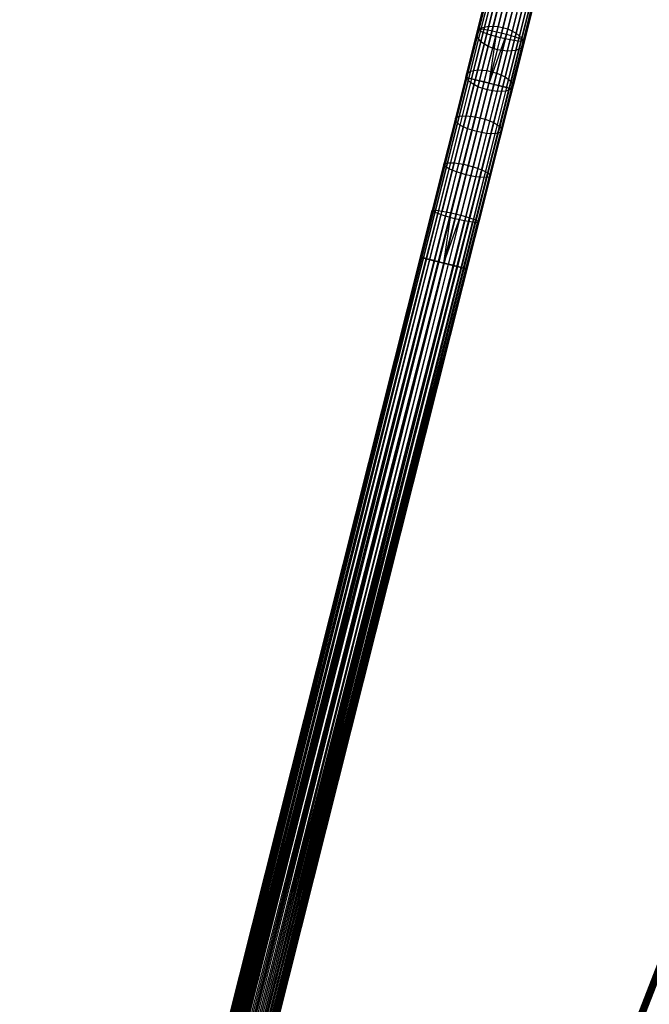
# Model space of a CAD drawing. Extents: x -189 to 189, y -189 to 189.
# Tile 568 of 591: x 22 to 48, y 125 to 166. Entities that reach past the tile are written whole.
import ezdxf

# ---------------------------------------------------------------- set-up
doc = ezdxf.new("R2010")
doc.units = 0
doc.header["$LTSCALE"] = 25.4
doc.layers.get('0').update_dxf_attribs({"linetype": 'CONTINUOUS'})

# ---------------------------------------------------------------- blocks, each defined once
blk = doc.blocks.new('CAMELEON-KENAI-C-12244_STL')
at = {"color": 0}
for p, q in [((40.633, 165.63, -9.501), (41.13, 167.604, -9.817)), ((40.633, 165.63, -9.501), (41.13, 167.604, -9.817)), ((40.665, 165.578, -9.912), (41.151, 167.512, -10.222)), ((40.665, 165.578, -9.912), (41.151, 167.512, -10.222)), ((40.768, 165.638, -9.108), (41.274, 167.651, -9.43)), ((40.768, 165.638, -9.108), (41.274, 167.651, -9.43)), ((41.205, 167.375, -156.415), (40.778, 165.68, -157.487)), ((41.205, 167.375, -156.415), (40.778, 165.68, -157.487)), ((40.858, 165.492, -10.271), (41.335, 167.39, -10.574)), ((40.858, 165.492, -10.271), (41.335, 167.39, -10.574)), ((41.045, 165.6, -8.8), (41.559, 167.644, -9.127)), ((41.045, 165.6, -8.8), (41.559, 167.644, -9.127)), ((41.517, 167.476, -156.67), (41.084, 165.756, -157.758)), ((41.517, 167.476, -156.67), (41.084, 165.756, -157.758)), ((41.418, 165.525, -8.632), (41.936, 167.585, -8.961)), ((41.418, 165.525, -8.632), (41.936, 167.585, -8.961)), ((41.909, 167.476, -156.809), (41.472, 165.742, -157.907)), ((41.909, 167.476, -156.809), (41.472, 165.742, -157.907)), ((41.821, 165.423, -8.632), (42.339, 167.484, -8.961)), ((41.821, 165.423, -8.632), (42.339, 167.484, -8.961)), ((42.312, 167.375, -156.809), (41.876, 165.641, -157.907)), ((42.312, 167.375, -156.809), (41.876, 165.641, -157.907)), ((41.025, 167.19, -156.089), (40.607, 165.527, -157.14)), ((41.025, 167.19, -156.089), (40.607, 165.527, -157.14)), ((41.178, 165.385, -10.514), (41.649, 167.26, -10.814)), ((41.178, 165.385, -10.514), (41.649, 167.26, -10.814)), ((42.039, 167.144, -10.898), (41.57, 165.277, -10.6)), ((42.039, 167.144, -10.898), (41.57, 165.277, -10.6)), ((41.967, 165.187, -10.514), (42.438, 167.062, -10.814)), ((41.967, 165.187, -10.514), (42.438, 167.062, -10.814)), ((42.185, 165.314, -8.8), (42.699, 167.358, -9.127)), ((42.185, 165.314, -8.8), (42.699, 167.358, -9.127)), ((42.657, 167.19, -156.67), (42.224, 165.469, -157.758)), ((42.657, 167.19, -156.67), (42.224, 165.469, -157.758)), ((42.299, 165.129, -10.271), (42.777, 167.028, -10.574)), ((42.299, 165.129, -10.271), (42.777, 167.028, -10.574)), ((42.447, 165.215, -9.108), (42.954, 167.229, -9.43)), ((42.447, 165.215, -9.108), (42.954, 167.229, -9.43)), ((42.51, 165.114, -9.912), (42.996, 167.048, -10.222)), ((42.51, 165.114, -9.912), (42.996, 167.048, -10.222)), ((42.562, 165.145, -9.501), (43.059, 167.119, -9.817)), ((42.562, 165.145, -9.501), (43.059, 167.119, -9.817)), ((41.011, 166.952, -155.747), (40.601, 165.324, -156.777)), ((41.011, 166.952, -155.747), (40.601, 165.324, -156.777)), ((41.163, 166.704, -155.45), (40.761, 165.106, -156.461)), ((41.163, 166.704, -155.45), (40.761, 165.106, -156.461)), ((42.884, 166.953, -156.415), (42.458, 165.258, -157.487)), ((42.884, 166.953, -156.415), (42.458, 165.258, -157.487)), ((42.954, 166.705, -156.089), (42.536, 165.042, -157.14)), ((42.954, 166.705, -156.089), (42.536, 165.042, -157.14)), ((41.455, 166.489, -155.248), (41.058, 164.91, -156.247)), ((41.455, 166.489, -155.248), (41.058, 164.91, -156.247)), ((41.443, 164.771, -156.171), (41.838, 166.342, -155.177)), ((41.443, 164.771, -156.171), (41.838, 166.342, -155.177)), ((42.244, 166.29, -155.248), (41.847, 164.712, -156.247)), ((42.244, 166.29, -155.248), (41.847, 164.712, -156.247)), ((42.604, 166.342, -155.45), (42.202, 164.744, -156.461)), ((42.604, 166.342, -155.45), (42.202, 164.744, -156.461)), ((42.855, 166.489, -155.747), (42.446, 164.861, -156.777)), ((42.855, 166.489, -155.747), (42.446, 164.861, -156.777)), ((41.084, 165.756, -157.758), (40.627, 163.939, -158.664)), ((41.084, 165.756, -157.758), (40.627, 163.939, -158.664)), ((40.778, 165.68, -157.487), (41.084, 165.756, -157.758)), ((40.778, 165.68, -157.487), (41.084, 165.756, -157.758)), ((41.472, 165.742, -157.907), (41.012, 163.91, -158.82)), ((41.472, 165.742, -157.907), (41.012, 163.91, -158.82)), ((41.084, 165.756, -157.758), (41.472, 165.742, -157.907)), ((41.084, 165.756, -157.758), (41.472, 165.742, -157.907)), ((41.472, 165.742, -157.907), (41.876, 165.641, -157.907)), ((41.472, 165.742, -157.907), (41.876, 165.641, -157.907)), ((40.131, 163.634, -9.395), (40.633, 165.63, -9.501)), ((40.131, 163.634, -9.395), (40.633, 165.63, -9.501)), ((40.607, 165.527, -157.14), (40.166, 163.772, -158.015)), ((40.607, 165.527, -157.14), (40.166, 163.772, -158.015)), ((40.173, 163.623, -9.809), (40.665, 165.578, -9.912)), ((40.173, 163.623, -9.809), (40.665, 165.578, -9.912)), ((40.256, 163.603, -9), (40.768, 165.638, -9.108)), ((40.256, 163.603, -9), (40.768, 165.638, -9.108)), ((40.778, 165.68, -157.487), (40.328, 163.89, -158.38)), ((40.778, 165.68, -157.487), (40.328, 163.89, -158.38)), ((40.375, 163.573, -10.169), (40.858, 165.492, -10.271)), ((40.375, 163.573, -10.169), (40.858, 165.492, -10.271)), ((40.526, 163.535, -8.691), (41.045, 165.6, -8.8)), ((40.526, 163.535, -8.691), (41.045, 165.6, -8.8)), ((40.601, 165.324, -156.777), (40.607, 165.527, -157.14)), ((40.601, 165.324, -156.777), (40.607, 165.527, -157.14)), ((40.607, 165.527, -157.14), (40.778, 165.68, -157.487)), ((40.607, 165.527, -157.14), (40.778, 165.68, -157.487)), ((40.633, 165.63, -9.501), (40.768, 165.638, -9.108)), ((40.633, 165.63, -9.501), (40.768, 165.638, -9.108)), ((40.665, 165.578, -9.912), (40.633, 165.63, -9.501)), ((40.665, 165.578, -9.912), (40.633, 165.63, -9.501)), ((40.858, 165.492, -10.271), (40.665, 165.578, -9.912)), ((40.858, 165.492, -10.271), (40.665, 165.578, -9.912)), ((40.701, 163.491, -10.414), (41.178, 165.385, -10.514)), ((40.701, 163.491, -10.414), (41.178, 165.385, -10.514)), ((40.768, 165.638, -9.108), (41.045, 165.6, -8.8)), ((40.768, 165.638, -9.108), (41.045, 165.6, -8.8)), ((41.178, 165.385, -10.514), (40.858, 165.492, -10.271)), ((41.178, 165.385, -10.514), (40.858, 165.492, -10.271)), ((40.894, 163.442, -8.522), (41.418, 165.525, -8.632)), ((40.894, 163.442, -8.522), (41.418, 165.525, -8.632)), ((41.045, 165.6, -8.8), (41.418, 165.525, -8.632)), ((41.045, 165.6, -8.8), (41.418, 165.525, -8.632)), ((41.096, 163.391, -8.5), (41.418, 165.525, -8.632)), ((41.096, 163.391, -8.5), (41.418, 165.525, -8.632)), ((41.096, 163.391, -8.5), (41.821, 165.423, -8.632)), ((41.096, 163.391, -8.5), (41.821, 165.423, -8.632)), ((41.57, 165.277, -10.6), (41.178, 165.385, -10.514)), ((41.57, 165.277, -10.6), (41.178, 165.385, -10.514)), ((41.297, 163.341, -8.522), (41.821, 165.423, -8.632)), ((41.297, 163.341, -8.522), (41.821, 165.423, -8.632)), ((41.876, 165.641, -157.907), (41.415, 163.809, -158.82)), ((41.876, 165.641, -157.907), (41.415, 163.809, -158.82)), ((41.418, 165.525, -8.632), (41.821, 165.423, -8.632)), ((41.418, 165.525, -8.632), (41.821, 165.423, -8.632)), ((42.224, 165.469, -157.758), (41.767, 163.652, -158.664)), ((42.224, 165.469, -157.758), (41.767, 163.652, -158.664)), ((41.821, 165.423, -8.632), (42.185, 165.314, -8.8)), ((41.821, 165.423, -8.632), (42.185, 165.314, -8.8)), ((41.876, 165.641, -157.907), (42.224, 165.469, -157.758)), ((41.876, 165.641, -157.907), (42.224, 165.469, -157.758)), ((42.224, 165.469, -157.758), (42.458, 165.258, -157.487)), ((42.224, 165.469, -157.758), (42.458, 165.258, -157.487)), ((40.601, 165.324, -156.777), (40.169, 163.605, -157.635)), ((40.601, 165.324, -156.777), (40.169, 163.605, -157.635)), ((40.761, 165.106, -156.461), (40.336, 163.418, -157.303)), ((40.761, 165.106, -156.461), (40.336, 163.418, -157.303)), ((40.761, 165.106, -156.461), (40.601, 165.324, -156.777)), ((40.761, 165.106, -156.461), (40.601, 165.324, -156.777)), ((41.058, 164.91, -156.247), (40.761, 165.106, -156.461)), ((41.058, 164.91, -156.247), (40.761, 165.106, -156.461)), ((41.096, 163.391, -10.5), (41.57, 165.277, -10.6)), ((41.096, 163.391, -10.5), (41.57, 165.277, -10.6)), ((41.49, 163.292, -10.414), (41.967, 165.187, -10.514)), ((41.49, 163.292, -10.414), (41.967, 165.187, -10.514)), ((41.967, 165.187, -10.514), (41.57, 165.277, -10.6)), ((41.967, 165.187, -10.514), (41.57, 165.277, -10.6)), ((41.666, 163.248, -8.691), (42.185, 165.314, -8.8)), ((41.666, 163.248, -8.691), (42.185, 165.314, -8.8)), ((41.816, 163.21, -10.169), (42.299, 165.129, -10.271)), ((41.816, 163.21, -10.169), (42.299, 165.129, -10.271)), ((41.936, 163.18, -9), (42.447, 165.215, -9.108)), ((41.936, 163.18, -9), (42.447, 165.215, -9.108)), ((42.299, 165.129, -10.271), (41.967, 165.187, -10.514)), ((42.299, 165.129, -10.271), (41.967, 165.187, -10.514)), ((42.458, 165.258, -157.487), (42.008, 163.467, -158.38)), ((42.458, 165.258, -157.487), (42.008, 163.467, -158.38)), ((42.018, 163.159, -9.809), (42.51, 165.114, -9.912)), ((42.018, 163.159, -9.809), (42.51, 165.114, -9.912)), ((42.06, 163.149, -9.395), (42.562, 165.145, -9.501)), ((42.06, 163.149, -9.395), (42.562, 165.145, -9.501)), ((42.536, 165.042, -157.14), (42.095, 163.287, -158.015)), ((42.536, 165.042, -157.14), (42.095, 163.287, -158.015)), ((42.185, 165.314, -8.8), (42.447, 165.215, -9.108)), ((42.185, 165.314, -8.8), (42.447, 165.215, -9.108)), ((42.51, 165.114, -9.912), (42.299, 165.129, -10.271)), ((42.51, 165.114, -9.912), (42.299, 165.129, -10.271)), ((42.536, 165.042, -157.14), (42.446, 164.861, -156.777)), ((42.536, 165.042, -157.14), (42.446, 164.861, -156.777)), ((42.447, 165.215, -9.108), (42.562, 165.145, -9.501)), ((42.447, 165.215, -9.108), (42.562, 165.145, -9.501)), ((42.458, 165.258, -157.487), (42.536, 165.042, -157.14)), ((42.458, 165.258, -157.487), (42.536, 165.042, -157.14)), ((42.562, 165.145, -9.501), (42.51, 165.114, -9.912)), ((42.562, 165.145, -9.501), (42.51, 165.114, -9.912)), ((41.058, 164.91, -156.247), (40.639, 163.244, -157.078)), ((41.058, 164.91, -156.247), (40.639, 163.244, -157.078)), ((41.025, 163.112, -156.998), (41.443, 164.771, -156.171)), ((41.025, 163.112, -156.998), (41.443, 164.771, -156.171)), ((41.443, 164.771, -156.171), (41.058, 164.91, -156.247)), ((41.443, 164.771, -156.171), (41.058, 164.91, -156.247)), ((41.847, 164.712, -156.247), (41.428, 163.045, -157.078)), ((41.847, 164.712, -156.247), (41.428, 163.045, -157.078)), ((41.847, 164.712, -156.247), (41.443, 164.771, -156.171)), ((41.847, 164.712, -156.247), (41.443, 164.771, -156.171)), ((42.202, 164.744, -156.461), (41.777, 163.055, -157.303)), ((42.202, 164.744, -156.461), (41.777, 163.055, -157.303)), ((42.202, 164.744, -156.461), (41.847, 164.712, -156.247)), ((42.202, 164.744, -156.461), (41.847, 164.712, -156.247)), ((42.446, 164.861, -156.777), (42.013, 163.141, -157.635)), ((42.446, 164.861, -156.777), (42.013, 163.141, -157.635)), ((42.446, 164.861, -156.777), (42.202, 164.744, -156.461)), ((42.446, 164.861, -156.777), (42.202, 164.744, -156.461)), ((40.166, 163.772, -158.015), (39.705, 161.94, -158.705)), ((40.166, 163.772, -158.015), (39.705, 161.94, -158.705)), ((40.328, 163.89, -158.38), (39.858, 162.022, -159.083)), ((40.328, 163.89, -158.38), (39.858, 162.022, -159.083)), ((40.627, 163.939, -158.664), (40.15, 162.043, -159.378)), ((40.627, 163.939, -158.664), (40.15, 162.043, -159.378)), ((40.166, 163.772, -158.015), (40.328, 163.89, -158.38)), ((40.166, 163.772, -158.015), (40.328, 163.89, -158.38)), ((40.169, 163.605, -157.635), (40.166, 163.772, -158.015)), ((40.169, 163.605, -157.635), (40.166, 163.772, -158.015)), ((40.328, 163.89, -158.38), (40.627, 163.939, -158.664)), ((40.328, 163.89, -158.38), (40.627, 163.939, -158.664)), ((41.012, 163.91, -158.82), (40.531, 161.999, -159.54)), ((41.012, 163.91, -158.82), (40.531, 161.999, -159.54)), ((40.627, 163.939, -158.664), (41.012, 163.91, -158.82)), ((40.627, 163.939, -158.664), (41.012, 163.91, -158.82)), ((41.415, 163.809, -158.82), (40.934, 161.897, -159.54)), ((41.415, 163.809, -158.82), (40.934, 161.897, -159.54)), ((41.012, 163.91, -158.82), (41.415, 163.809, -158.82)), ((41.012, 163.91, -158.82), (41.415, 163.809, -158.82)), ((41.415, 163.809, -158.82), (41.767, 163.652, -158.664)), ((41.415, 163.809, -158.82), (41.767, 163.652, -158.664)), ((40.131, 163.634, -9.395), (9.583, 42.175, -9.395)), ((40.131, 163.634, -9.395), (9.583, 42.175, -9.605)), ((40.131, 163.634, -9.395), (9.583, 42.175, -9.395)), ((40.131, 163.634, -9.395), (9.583, 42.175, -9.605)), ((40.256, 163.603, -9), (9.583, 42.175, -9.395)), ((40.256, 163.603, -9), (9.583, 42.175, -9.395)), ((40.131, 163.634, -9.395), (9.625, 42.164, -9.809)), ((40.131, 163.634, -9.395), (9.625, 42.164, -9.809)), ((40.173, 163.623, -9.809), (9.625, 42.164, -9.809)), ((40.173, 163.623, -9.809), (9.625, 42.164, -9.809)), ((40.256, 163.603, -9), (9.625, 42.164, -9.191)), ((40.256, 163.603, -9), (9.625, 42.164, -9.191)), ((40.173, 163.623, -9.809), (9.708, 42.144, -10)), ((40.173, 163.623, -9.809), (9.708, 42.144, -10)), ((9.708, 42.144, -9), (40.256, 163.603, -9)), ((9.708, 42.144, -9), (40.256, 163.603, -9)), ((40.173, 163.623, -9.809), (9.827, 42.114, -10.169)), ((40.173, 163.623, -9.809), (9.827, 42.114, -10.169)), ((9.827, 42.114, -8.831), (40.256, 163.603, -9)), ((9.827, 42.114, -8.831), (40.256, 163.603, -9)), ((40.375, 163.573, -10.169), (9.827, 42.114, -10.169)), ((40.375, 163.573, -10.169), (9.827, 42.114, -10.169)), ((9.827, 42.114, -8.831), (40.526, 163.535, -8.691)), ((9.827, 42.114, -8.831), (40.526, 163.535, -8.691)), ((40.375, 163.573, -10.169), (9.977, 42.076, -10.309)), ((40.375, 163.573, -10.169), (9.977, 42.076, -10.309)), ((9.977, 42.076, -8.691), (40.526, 163.535, -8.691)), ((9.977, 42.076, -8.691), (40.526, 163.535, -8.691)), ((40.701, 163.491, -10.414), (9.977, 42.076, -10.309)), ((40.701, 163.491, -10.414), (9.977, 42.076, -10.309)), ((9.977, 42.076, -8.691), (40.894, 163.442, -8.522)), ((9.977, 42.076, -8.691), (40.894, 163.442, -8.522)), ((40.701, 163.491, -10.414), (10.153, 42.032, -10.414)), ((40.701, 163.491, -10.414), (10.153, 42.032, -10.414)), ((10.153, 42.032, -8.586), (40.894, 163.442, -8.522)), ((10.153, 42.032, -8.586), (40.894, 163.442, -8.522)), ((10.346, 41.983, -10.478), (40.701, 163.491, -10.414)), ((10.346, 41.983, -10.478), (40.701, 163.491, -10.414)), ((40.894, 163.442, -8.522), (10.346, 41.983, -8.522)), ((40.894, 163.442, -8.522), (10.346, 41.983, -8.522)), ((10.547, 41.932, -10.5), (40.701, 163.491, -10.414)), ((10.547, 41.932, -10.5), (40.701, 163.491, -10.414)), ((10.547, 41.932, -8.5), (41.096, 163.391, -8.5)), ((10.547, 41.932, -8.5), (41.096, 163.391, -8.5)), ((10.547, 41.932, -10.5), (41.096, 163.391, -10.5)), ((10.547, 41.932, -10.5), (41.096, 163.391, -10.5)), ((10.749, 41.882, -10.478), (41.096, 163.391, -10.5)), ((10.749, 41.882, -10.478), (41.096, 163.391, -10.5)), ((10.749, 41.882, -8.522), (41.297, 163.341, -8.522)), ((10.749, 41.882, -8.522), (41.297, 163.341, -8.522)), ((10.942, 41.833, -10.414), (41.096, 163.391, -10.5)), ((10.942, 41.833, -10.414), (41.096, 163.391, -10.5)), ((41.49, 163.292, -10.414), (10.942, 41.833, -10.414)), ((41.49, 163.292, -10.414), (10.942, 41.833, -10.414)), ((41.49, 163.292, -10.414), (11.118, 41.789, -10.309)), ((41.49, 163.292, -10.414), (11.118, 41.789, -10.309)), ((41.49, 163.292, -10.414), (11.268, 41.751, -10.169)), ((41.49, 163.292, -10.414), (11.268, 41.751, -10.169)), ((40.169, 163.605, -157.635), (39.717, 161.811, -158.31)), ((40.169, 163.605, -157.635), (39.717, 161.811, -158.31)), ((40.336, 163.418, -157.303), (39.893, 161.657, -157.966)), ((40.336, 163.418, -157.303), (39.893, 161.657, -157.966)), ((40.256, 163.603, -9), (40.131, 163.634, -9.395)), ((40.131, 163.634, -9.395), (40.173, 163.623, -9.809)), ((40.131, 163.634, -9.395), (40.173, 163.623, -9.809)), ((40.256, 163.603, -9), (40.131, 163.634, -9.395)), ((40.336, 163.418, -157.303), (40.169, 163.605, -157.635)), ((40.336, 163.418, -157.303), (40.169, 163.605, -157.635)), ((40.173, 163.623, -9.809), (40.375, 163.573, -10.169)), ((40.173, 163.623, -9.809), (40.375, 163.573, -10.169)), ((40.526, 163.535, -8.691), (40.256, 163.603, -9)), ((40.526, 163.535, -8.691), (40.256, 163.603, -9)), ((40.639, 163.244, -157.078), (40.336, 163.418, -157.303)), ((40.639, 163.244, -157.078), (40.336, 163.418, -157.303)), ((40.375, 163.573, -10.169), (40.701, 163.491, -10.414)), ((40.375, 163.573, -10.169), (40.701, 163.491, -10.414)), ((40.894, 163.442, -8.522), (40.526, 163.535, -8.691)), ((40.894, 163.442, -8.522), (40.526, 163.535, -8.691)), ((40.701, 163.491, -10.414), (41.096, 163.391, -10.5)), ((40.701, 163.491, -10.414), (41.096, 163.391, -10.5)), ((41.096, 163.391, -8.5), (40.894, 163.442, -8.522)), ((41.096, 163.391, -8.5), (40.894, 163.442, -8.522)), ((41.096, 163.391, -10.5), (41.49, 163.292, -10.414)), ((41.297, 163.341, -8.522), (41.096, 163.391, -8.5)), ((41.297, 163.341, -8.522), (41.096, 163.391, -8.5)), ((41.096, 163.391, -10.5), (41.49, 163.292, -10.414)), ((41.767, 163.652, -158.664), (41.29, 161.756, -159.378)), ((41.767, 163.652, -158.664), (41.29, 161.756, -159.378)), ((41.666, 163.248, -8.691), (41.297, 163.341, -8.522)), ((41.666, 163.248, -8.691), (41.297, 163.341, -8.522)), ((41.49, 163.292, -10.414), (41.816, 163.21, -10.169)), ((41.49, 163.292, -10.414), (41.816, 163.21, -10.169)), ((42.008, 163.467, -158.38), (41.538, 161.599, -159.083)), ((42.008, 163.467, -158.38), (41.538, 161.599, -159.083)), ((41.767, 163.652, -158.664), (42.008, 163.467, -158.38)), ((41.767, 163.652, -158.664), (42.008, 163.467, -158.38)), ((42.008, 163.467, -158.38), (42.095, 163.287, -158.015)), ((42.008, 163.467, -158.38), (42.095, 163.287, -158.015)), ((10.749, 41.882, -8.522), (41.666, 163.248, -8.691)), ((10.749, 41.882, -8.522), (41.666, 163.248, -8.691)), ((10.942, 41.833, -8.586), (41.666, 163.248, -8.691)), ((10.942, 41.833, -8.586), (41.666, 163.248, -8.691)), ((41.666, 163.248, -8.691), (11.118, 41.789, -8.691)), ((41.666, 163.248, -8.691), (11.118, 41.789, -8.691)), ((11.118, 41.789, -8.691), (41.936, 163.18, -9)), ((11.118, 41.789, -8.691), (41.936, 163.18, -9)), ((41.816, 163.21, -10.169), (11.268, 41.751, -10.169)), ((41.816, 163.21, -10.169), (11.268, 41.751, -10.169)), ((11.268, 41.751, -8.831), (41.936, 163.18, -9)), ((11.268, 41.751, -8.831), (41.936, 163.18, -9)), ((41.816, 163.21, -10.169), (11.387, 41.721, -10)), ((41.816, 163.21, -10.169), (11.387, 41.721, -10)), ((41.936, 163.18, -9), (11.387, 41.721, -9)), ((41.936, 163.18, -9), (11.387, 41.721, -9)), ((41.816, 163.21, -10.169), (11.47, 41.7, -9.809)), ((41.816, 163.21, -10.169), (11.47, 41.7, -9.809)), ((41.936, 163.18, -9), (11.47, 41.7, -9.191)), ((41.936, 163.18, -9), (11.47, 41.7, -9.191)), ((42.018, 163.159, -9.809), (11.47, 41.7, -9.809)), ((42.018, 163.159, -9.809), (11.47, 41.7, -9.809)), ((42.06, 163.149, -9.395), (11.47, 41.7, -9.191)), ((42.06, 163.149, -9.395), (11.47, 41.7, -9.191)), ((42.018, 163.159, -9.809), (11.512, 41.69, -9.605)), ((42.018, 163.159, -9.809), (11.512, 41.69, -9.395)), ((42.018, 163.159, -9.809), (11.512, 41.69, -9.605)), ((42.018, 163.159, -9.809), (11.512, 41.69, -9.395)), ((42.06, 163.149, -9.395), (11.512, 41.69, -9.395)), ((42.06, 163.149, -9.395), (11.512, 41.69, -9.395)), ((40.639, 163.244, -157.078), (40.202, 161.505, -157.733)), ((40.639, 163.244, -157.078), (40.202, 161.505, -157.733)), ((40.59, 161.381, -157.65), (41.025, 163.112, -156.998)), ((40.59, 161.381, -157.65), (41.025, 163.112, -156.998)), ((41.025, 163.112, -156.998), (40.639, 163.244, -157.078)), ((41.025, 163.112, -156.998), (40.639, 163.244, -157.078)), ((41.428, 163.045, -157.078), (40.991, 161.306, -157.733)), ((41.428, 163.045, -157.078), (40.991, 161.306, -157.733)), ((41.428, 163.045, -157.078), (41.025, 163.112, -156.998)), ((41.428, 163.045, -157.078), (41.025, 163.112, -156.998)), ((41.777, 163.055, -157.303), (41.334, 161.294, -157.966)), ((41.777, 163.055, -157.303), (41.334, 161.294, -157.966)), ((41.777, 163.055, -157.303), (41.428, 163.045, -157.078)), ((41.777, 163.055, -157.303), (41.428, 163.045, -157.078)), ((42.013, 163.141, -157.635), (41.562, 161.347, -158.31)), ((42.013, 163.141, -157.635), (41.562, 161.347, -158.31)), ((42.095, 163.287, -158.015), (41.634, 161.455, -158.705)), ((42.095, 163.287, -158.015), (41.634, 161.455, -158.705)), ((41.936, 163.18, -9), (41.666, 163.248, -8.691)), ((41.936, 163.18, -9), (41.666, 163.248, -8.691)), ((42.013, 163.141, -157.635), (41.777, 163.055, -157.303)), ((42.013, 163.141, -157.635), (41.777, 163.055, -157.303)), ((41.816, 163.21, -10.169), (42.018, 163.159, -9.809)), ((41.816, 163.21, -10.169), (42.018, 163.159, -9.809)), ((42.06, 163.149, -9.395), (41.936, 163.18, -9)), ((42.06, 163.149, -9.395), (41.936, 163.18, -9)), ((42.095, 163.287, -158.015), (42.013, 163.141, -157.635)), ((42.095, 163.287, -158.015), (42.013, 163.141, -157.635)), ((42.018, 163.159, -9.809), (42.06, 163.149, -9.395)), ((42.018, 163.159, -9.809), (42.06, 163.149, -9.395)), ((39.705, 161.94, -158.705), (39.23, 160.05, -159.203)), ((39.705, 161.94, -158.705), (39.23, 160.05, -159.203)), ((39.717, 161.811, -158.31), (39.252, 159.96, -158.798)), ((39.717, 161.811, -158.31), (39.252, 159.96, -158.798)), ((39.858, 162.022, -159.083), (39.374, 160.095, -159.591)), ((39.858, 162.022, -159.083), (39.374, 160.095, -159.591)), ((39.893, 161.657, -157.966), (39.436, 159.84, -158.445)), ((39.893, 161.657, -157.966), (39.436, 159.84, -158.445)), ((40.15, 162.043, -159.378), (39.658, 160.087, -159.894)), ((40.15, 162.043, -159.378), (39.658, 160.087, -159.894)), ((39.705, 161.94, -158.705), (39.858, 162.022, -159.083)), ((39.705, 161.94, -158.705), (39.858, 162.022, -159.083)), ((39.717, 161.811, -158.31), (39.705, 161.94, -158.705)), ((39.717, 161.811, -158.31), (39.705, 161.94, -158.705)), ((39.893, 161.657, -157.966), (39.717, 161.811, -158.31)), ((39.893, 161.657, -157.966), (39.717, 161.811, -158.31)), ((39.858, 162.022, -159.083), (40.15, 162.043, -159.378)), ((39.858, 162.022, -159.083), (40.15, 162.043, -159.378)), ((40.202, 161.505, -157.733), (39.893, 161.657, -157.966)), ((40.202, 161.505, -157.733), (39.893, 161.657, -157.966)), ((40.531, 161.999, -159.54), (40.035, 160.027, -160.059)), ((40.531, 161.999, -159.54), (40.035, 160.027, -160.059)), ((40.15, 162.043, -159.378), (40.531, 161.999, -159.54)), ((40.15, 162.043, -159.378), (40.531, 161.999, -159.54)), ((40.934, 161.897, -159.54), (40.438, 159.926, -160.059)), ((40.934, 161.897, -159.54), (40.438, 159.926, -160.059)), ((40.531, 161.999, -159.54), (40.934, 161.897, -159.54)), ((40.531, 161.999, -159.54), (40.934, 161.897, -159.54)), ((41.29, 161.756, -159.378), (40.799, 159.8, -159.894)), ((41.29, 161.756, -159.378), (40.799, 159.8, -159.894)), ((40.934, 161.897, -159.54), (41.29, 161.756, -159.378)), ((40.934, 161.897, -159.54), (41.29, 161.756, -159.378)), ((41.29, 161.756, -159.378), (41.538, 161.599, -159.083)), ((41.29, 161.756, -159.378), (41.538, 161.599, -159.083)), ((40.202, 161.505, -157.733), (39.751, 159.711, -158.206)), ((40.202, 161.505, -157.733), (39.751, 159.711, -158.206)), ((40.141, 159.595, -158.121), (40.59, 161.381, -157.65)), ((40.141, 159.595, -158.121), (40.59, 161.381, -157.65)), ((40.59, 161.381, -157.65), (40.202, 161.505, -157.733)), ((40.59, 161.381, -157.65), (40.202, 161.505, -157.733)), ((40.991, 161.306, -157.733), (40.539, 159.512, -158.206)), ((40.991, 161.306, -157.733), (40.539, 159.512, -158.206)), ((40.991, 161.306, -157.733), (40.59, 161.381, -157.65)), ((40.991, 161.306, -157.733), (40.59, 161.381, -157.65)), ((41.334, 161.294, -157.966), (40.878, 159.477, -158.445)), ((41.334, 161.294, -157.966), (40.878, 159.477, -158.445)), ((41.334, 161.294, -157.966), (40.991, 161.306, -157.733)), ((41.334, 161.294, -157.966), (40.991, 161.306, -157.733)), ((41.538, 161.599, -159.083), (41.053, 159.673, -159.591)), ((41.538, 161.599, -159.083), (41.053, 159.673, -159.591)), ((41.562, 161.347, -158.31), (41.097, 159.496, -158.798)), ((41.562, 161.347, -158.31), (41.097, 159.496, -158.798)), ((41.634, 161.455, -158.705), (41.159, 159.565, -159.203)), ((41.634, 161.455, -158.705), (41.159, 159.565, -159.203)), ((41.562, 161.347, -158.31), (41.334, 161.294, -157.966)), ((41.562, 161.347, -158.31), (41.334, 161.294, -157.966)), ((41.538, 161.599, -159.083), (41.634, 161.455, -158.705)), ((41.538, 161.599, -159.083), (41.634, 161.455, -158.705)), ((41.634, 161.455, -158.705), (41.562, 161.347, -158.31)), ((41.634, 161.455, -158.705), (41.562, 161.347, -158.31)), ((39.23, 160.05, -159.203), (38.745, 158.122, -159.504)), ((39.23, 160.05, -159.203), (38.745, 158.122, -159.504)), ((39.374, 160.095, -159.591), (38.879, 158.129, -159.897)), ((39.374, 160.095, -159.591), (38.879, 158.129, -159.897)), ((39.658, 160.087, -159.894), (39.156, 158.091, -160.205)), ((39.658, 160.087, -159.894), (39.156, 158.091, -160.205)), ((39.23, 160.05, -159.203), (39.374, 160.095, -159.591)), ((39.23, 160.05, -159.203), (39.374, 160.095, -159.591)), ((39.252, 159.96, -158.798), (39.23, 160.05, -159.203)), ((39.252, 159.96, -158.798), (39.23, 160.05, -159.203)), ((39.374, 160.095, -159.591), (39.658, 160.087, -159.894)), ((39.374, 160.095, -159.591), (39.658, 160.087, -159.894)), ((40.035, 160.027, -160.059), (39.529, 158.015, -160.373)), ((40.035, 160.027, -160.059), (39.529, 158.015, -160.373)), ((39.658, 160.087, -159.894), (40.035, 160.027, -160.059)), ((39.658, 160.087, -159.894), (40.035, 160.027, -160.059)), ((40.035, 160.027, -160.059), (40.438, 159.926, -160.059)), ((40.035, 160.027, -160.059), (40.438, 159.926, -160.059)), ((39.252, 159.96, -158.798), (38.777, 158.071, -159.092)), ((39.252, 159.96, -158.798), (38.777, 158.071, -159.092)), ((39.436, 159.84, -158.445), (38.97, 157.986, -158.734)), ((39.436, 159.84, -158.445), (38.97, 157.986, -158.734)), ((39.436, 159.84, -158.445), (39.252, 159.96, -158.798)), ((39.436, 159.84, -158.445), (39.252, 159.96, -158.798)), ((39.751, 159.711, -158.206), (39.29, 157.88, -158.491)), ((39.751, 159.711, -158.206), (39.29, 157.88, -158.491)), ((39.751, 159.711, -158.206), (39.436, 159.84, -158.445)), ((39.751, 159.711, -158.206), (39.436, 159.84, -158.445)), ((40.141, 159.595, -158.121), (39.751, 159.711, -158.206)), ((40.141, 159.595, -158.121), (39.751, 159.711, -158.206)), ((40.438, 159.926, -160.059), (39.932, 157.913, -160.373)), ((40.438, 159.926, -160.059), (39.932, 157.913, -160.373)), ((40.799, 159.8, -159.894), (40.297, 157.804, -160.205)), ((40.799, 159.8, -159.894), (40.297, 157.804, -160.205)), ((40.438, 159.926, -160.059), (40.799, 159.8, -159.894)), ((40.438, 159.926, -160.059), (40.799, 159.8, -159.894)), ((41.053, 159.673, -159.591), (40.559, 157.707, -159.897)), ((41.053, 159.673, -159.591), (40.559, 157.707, -159.897)), ((40.799, 159.8, -159.894), (41.053, 159.673, -159.591)), ((40.799, 159.8, -159.894), (41.053, 159.673, -159.591)), ((41.053, 159.673, -159.591), (41.159, 159.565, -159.203)), ((41.053, 159.673, -159.591), (41.159, 159.565, -159.203)), ((39.682, 157.773, -158.405), (40.141, 159.595, -158.121)), ((39.682, 157.773, -158.405), (40.141, 159.595, -158.121)), ((40.539, 159.512, -158.206), (40.079, 157.682, -158.491)), ((40.539, 159.512, -158.206), (40.079, 157.682, -158.491)), ((40.539, 159.512, -158.206), (40.141, 159.595, -158.121)), ((40.539, 159.512, -158.206), (40.141, 159.595, -158.121)), ((40.878, 159.477, -158.445), (40.411, 157.623, -158.734)), ((40.878, 159.477, -158.445), (40.411, 157.623, -158.734)), ((40.878, 159.477, -158.445), (40.539, 159.512, -158.206)), ((40.878, 159.477, -158.445), (40.539, 159.512, -158.206)), ((41.097, 159.496, -158.798), (40.622, 157.607, -159.092)), ((41.097, 159.496, -158.798), (40.622, 157.607, -159.092)), ((41.159, 159.565, -159.203), (40.674, 157.637, -159.504)), ((41.159, 159.565, -159.203), (40.674, 157.637, -159.504)), ((41.097, 159.496, -158.798), (40.878, 159.477, -158.445)), ((41.097, 159.496, -158.798), (40.878, 159.477, -158.445)), ((41.159, 159.565, -159.203), (41.097, 159.496, -158.798)), ((41.159, 159.565, -159.203), (41.097, 159.496, -158.798)), ((38.255, 156.174, -159.605), (38.745, 158.122, -159.504)), ((38.255, 156.174, -159.605), (38.745, 158.122, -159.504)), ((38.297, 156.164, -159.191), (38.777, 158.071, -159.092)), ((38.297, 156.164, -159.191), (38.777, 158.071, -159.092)), ((38.38, 156.143, -160), (38.879, 158.129, -159.897)), ((38.38, 156.143, -160), (38.879, 158.129, -159.897)), ((38.499, 156.113, -158.831), (38.97, 157.986, -158.734)), ((38.499, 156.113, -158.831), (38.97, 157.986, -158.734)), ((38.649, 156.075, -160.309), (39.156, 158.091, -160.205)), ((38.649, 156.075, -160.309), (39.156, 158.091, -160.205)), ((38.745, 158.122, -159.504), (38.879, 158.129, -159.897)), ((38.745, 158.122, -159.504), (38.879, 158.129, -159.897)), ((38.777, 158.071, -159.092), (38.745, 158.122, -159.504)), ((38.777, 158.071, -159.092), (38.745, 158.122, -159.504)), ((38.97, 157.986, -158.734), (38.777, 158.071, -159.092)), ((38.97, 157.986, -158.734), (38.777, 158.071, -159.092)), ((38.879, 158.129, -159.897), (39.156, 158.091, -160.205)), ((38.879, 158.129, -159.897), (39.156, 158.091, -160.205)), ((39.29, 157.88, -158.491), (38.97, 157.986, -158.734)), ((39.29, 157.88, -158.491), (38.97, 157.986, -158.734)), ((39.018, 155.982, -160.478), (39.529, 158.015, -160.373)), ((39.018, 155.982, -160.478), (39.529, 158.015, -160.373)), ((39.156, 158.091, -160.205), (39.529, 158.015, -160.373)), ((39.156, 158.091, -160.205), (39.529, 158.015, -160.373)), ((39.219, 155.932, -160.5), (39.529, 158.015, -160.373)), ((39.219, 155.932, -160.5), (39.529, 158.015, -160.373)), ((39.529, 158.015, -160.373), (39.932, 157.913, -160.373)), ((39.529, 158.015, -160.373), (39.932, 157.913, -160.373)), ((38.825, 156.031, -158.586), (39.29, 157.88, -158.491)), ((38.825, 156.031, -158.586), (39.29, 157.88, -158.491)), ((39.219, 155.932, -160.5), (39.932, 157.913, -160.373)), ((39.219, 155.932, -160.5), (39.932, 157.913, -160.373)), ((39.219, 155.932, -158.5), (39.682, 157.773, -158.405)), ((39.219, 155.932, -158.5), (39.682, 157.773, -158.405)), ((39.682, 157.773, -158.405), (39.29, 157.88, -158.491)), ((39.682, 157.773, -158.405), (39.29, 157.88, -158.491)), ((39.421, 155.881, -160.478), (39.932, 157.913, -160.373)), ((39.421, 155.881, -160.478), (39.932, 157.913, -160.373)), ((39.614, 155.833, -158.586), (40.079, 157.682, -158.491)), ((39.614, 155.833, -158.586), (40.079, 157.682, -158.491)), ((40.079, 157.682, -158.491), (39.682, 157.773, -158.405)), ((40.079, 157.682, -158.491), (39.682, 157.773, -158.405)), ((39.79, 155.788, -160.309), (40.297, 157.804, -160.205)), ((39.79, 155.788, -160.309), (40.297, 157.804, -160.205)), ((39.932, 157.913, -160.373), (40.297, 157.804, -160.205)), ((39.932, 157.913, -160.373), (40.297, 157.804, -160.205)), ((39.94, 155.751, -158.831), (40.411, 157.623, -158.734)), ((39.94, 155.751, -158.831), (40.411, 157.623, -158.734)), ((40.059, 155.721, -160), (40.559, 157.707, -159.897)), ((40.059, 155.721, -160), (40.559, 157.707, -159.897)), ((40.411, 157.623, -158.734), (40.079, 157.682, -158.491)), ((40.411, 157.623, -158.734), (40.079, 157.682, -158.491)), ((40.142, 155.7, -159.191), (40.622, 157.607, -159.092)), ((40.142, 155.7, -159.191), (40.622, 157.607, -159.092)), ((40.184, 155.689, -159.605), (40.674, 157.637, -159.504)), ((40.184, 155.689, -159.605), (40.674, 157.637, -159.504)), ((40.297, 157.804, -160.205), (40.559, 157.707, -159.897)), ((40.297, 157.804, -160.205), (40.559, 157.707, -159.897)), ((40.622, 157.607, -159.092), (40.411, 157.623, -158.734)), ((40.622, 157.607, -159.092), (40.411, 157.623, -158.734)), ((40.559, 157.707, -159.897), (40.674, 157.637, -159.504)), ((40.559, 157.707, -159.897), (40.674, 157.637, -159.504)), ((40.674, 157.637, -159.504), (40.622, 157.607, -159.092)), ((40.674, 157.637, -159.504), (40.622, 157.607, -159.092)), ((59.937, 157.464, -9.395), (14.694, 40.68, -9.395)), ((59.937, 157.464, -9.395), (14.694, 40.68, -9.605)), ((59.937, 157.464, -9.395), (14.694, 40.68, -9.395)), ((59.937, 157.464, -9.395), (14.694, 40.68, -9.605)), ((60.056, 157.417, -9), (14.694, 40.68, -9.395)), ((60.056, 157.417, -9), (14.694, 40.68, -9.395)), ((59.937, 157.464, -9.395), (14.735, 40.664, -9.809)), ((59.937, 157.464, -9.395), (14.735, 40.664, -9.809)), ((59.977, 157.448, -9.809), (14.735, 40.664, -9.809)), ((59.977, 157.448, -9.809), (14.735, 40.664, -9.809)), ((60.056, 157.417, -9), (14.735, 40.664, -9.191)), ((60.056, 157.417, -9), (14.735, 40.664, -9.191)), ((59.977, 157.448, -9.809), (14.814, 40.633, -10)), ((59.977, 157.448, -9.809), (14.814, 40.633, -10)), ((14.814, 40.633, -9), (60.056, 157.417, -9)), ((14.814, 40.633, -9), (60.056, 157.417, -9)), ((59.977, 157.448, -9.809), (14.928, 40.589, -10.169)), ((59.977, 157.448, -9.809), (14.928, 40.589, -10.169)), ((14.928, 40.589, -8.831), (60.056, 157.417, -9)), ((14.928, 40.589, -8.831), (60.056, 157.417, -9)), ((60.171, 157.373, -10.169), (14.928, 40.589, -10.169)), ((60.171, 157.373, -10.169), (14.928, 40.589, -10.169)), ((14.266, 60.795, -159.605), (38.255, 156.174, -159.605)), ((14.266, 60.795, -159.605), (38.255, 156.174, -159.605)), ((14.266, 60.795, -159.605), (38.297, 156.164, -159.191)), ((14.266, 60.795, -159.605), (38.297, 156.164, -159.191)), ((14.266, 60.795, -159.395), (38.297, 156.164, -159.191)), ((14.266, 60.795, -159.395), (38.297, 156.164, -159.191)), ((14.308, 60.785, -159.809), (38.255, 156.174, -159.605)), ((14.308, 60.785, -159.809), (38.255, 156.174, -159.605)), ((14.308, 60.785, -159.191), (38.297, 156.164, -159.191)), ((14.308, 60.785, -159.191), (38.297, 156.164, -159.191)), ((14.308, 60.785, -159.809), (38.38, 156.143, -160)), ((14.308, 60.785, -159.809), (38.38, 156.143, -160)), ((14.308, 60.785, -159.191), (38.499, 156.113, -158.831)), ((14.308, 60.785, -159.191), (38.499, 156.113, -158.831)), ((14.391, 60.764, -160), (38.38, 156.143, -160)), ((14.391, 60.764, -160), (38.38, 156.143, -160)), ((14.391, 60.764, -159), (38.499, 156.113, -158.831)), ((14.391, 60.764, -159), (38.499, 156.113, -158.831)), ((14.51, 60.734, -160.169), (38.38, 156.143, -160)), ((14.51, 60.734, -160.169), (38.38, 156.143, -160)), ((14.51, 60.734, -158.831), (38.499, 156.113, -158.831)), ((14.51, 60.734, -158.831), (38.499, 156.113, -158.831)), ((14.51, 60.734, -160.169), (38.649, 156.075, -160.309)), ((14.51, 60.734, -160.169), (38.649, 156.075, -160.309)), ((14.51, 60.734, -158.831), (38.825, 156.031, -158.586)), ((14.51, 60.734, -158.831), (38.825, 156.031, -158.586)), ((14.661, 60.696, -160.309), (38.649, 156.075, -160.309)), ((14.661, 60.696, -160.309), (38.649, 156.075, -160.309)), ((14.661, 60.696, -158.691), (38.825, 156.031, -158.586)), ((14.661, 60.696, -158.691), (38.825, 156.031, -158.586)), ((14.836, 60.652, -160.414), (38.649, 156.075, -160.309)), ((14.836, 60.652, -160.414), (38.649, 156.075, -160.309)), ((14.836, 60.652, -158.586), (38.825, 156.031, -158.586)), ((14.836, 60.652, -158.586), (38.825, 156.031, -158.586)), ((14.836, 60.652, -160.414), (39.018, 155.982, -160.478)), ((14.836, 60.652, -160.414), (39.018, 155.982, -160.478)), ((15.029, 60.603, -160.478), (39.018, 155.982, -160.478)), ((15.029, 60.603, -160.478), (39.018, 155.982, -160.478)), ((38.38, 156.143, -160), (38.255, 156.174, -159.605)), ((38.255, 156.174, -159.605), (38.297, 156.164, -159.191)), ((38.38, 156.143, -160), (38.255, 156.174, -159.605)), ((38.255, 156.174, -159.605), (38.297, 156.164, -159.191)), ((38.297, 156.164, -159.191), (38.499, 156.113, -158.831)), ((38.297, 156.164, -159.191), (38.499, 156.113, -158.831)), ((38.649, 156.075, -160.309), (38.38, 156.143, -160)), ((38.649, 156.075, -160.309), (38.38, 156.143, -160)), ((38.499, 156.113, -158.831), (38.825, 156.031, -158.586)), ((38.499, 156.113, -158.831), (38.825, 156.031, -158.586)), ((39.018, 155.982, -160.478), (38.649, 156.075, -160.309)), ((39.018, 155.982, -160.478), (38.649, 156.075, -160.309)), ((38.825, 156.031, -158.586), (39.219, 155.932, -158.5)), ((38.825, 156.031, -158.586), (39.219, 155.932, -158.5)), ((39.219, 155.932, -160.5), (39.018, 155.982, -160.478)), ((39.219, 155.932, -160.5), (39.018, 155.982, -160.478)), ((14.836, 60.652, -158.586), (39.219, 155.932, -158.5)), ((14.836, 60.652, -158.586), (39.219, 155.932, -158.5)), ((15.029, 60.603, -158.522), (39.219, 155.932, -158.5)), ((15.029, 60.603, -158.522), (39.219, 155.932, -158.5)), ((39.219, 155.932, -158.5), (15.231, 60.553, -158.5)), ((15.231, 60.553, -160.5), (39.219, 155.932, -160.5)), ((15.231, 60.553, -160.5), (39.219, 155.932, -160.5)), ((39.219, 155.932, -158.5), (15.231, 60.553, -158.5)), ((15.231, 60.553, -158.5), (39.614, 155.833, -158.586)), ((15.231, 60.553, -158.5), (39.614, 155.833, -158.586)), ((15.432, 60.502, -160.478), (39.421, 155.881, -160.478)), ((15.432, 60.502, -160.478), (39.421, 155.881, -160.478)), ((15.432, 60.502, -158.522), (39.614, 155.833, -158.586)), ((15.432, 60.502, -158.522), (39.614, 155.833, -158.586)), ((15.625, 60.453, -160.414), (39.421, 155.881, -160.478)), ((15.625, 60.453, -160.414), (39.421, 155.881, -160.478)), ((15.625, 60.453, -158.586), (39.614, 155.833, -158.586)), ((15.625, 60.453, -158.586), (39.614, 155.833, -158.586)), ((15.625, 60.453, -160.414), (39.79, 155.788, -160.309)), ((15.625, 60.453, -160.414), (39.79, 155.788, -160.309)), ((15.625, 60.453, -158.586), (39.94, 155.751, -158.831)), ((15.625, 60.453, -158.586), (39.94, 155.751, -158.831)), ((15.801, 60.409, -160.309), (39.79, 155.788, -160.309)), ((15.801, 60.409, -160.309), (39.79, 155.788, -160.309)), ((15.801, 60.409, -158.691), (39.94, 155.751, -158.831)), ((15.801, 60.409, -158.691), (39.94, 155.751, -158.831)), ((15.951, 60.371, -160.169), (39.79, 155.788, -160.309)), ((15.951, 60.371, -160.169), (39.79, 155.788, -160.309)), ((15.951, 60.371, -158.831), (39.94, 155.751, -158.831)), ((15.951, 60.371, -158.831), (39.94, 155.751, -158.831)), ((15.951, 60.371, -160.169), (40.059, 155.721, -160)), ((15.951, 60.371, -160.169), (40.059, 155.721, -160)), ((15.951, 60.371, -158.831), (40.142, 155.7, -159.191)), ((15.951, 60.371, -158.831), (40.142, 155.7, -159.191)), ((16.071, 60.341, -160), (40.059, 155.721, -160)), ((16.071, 60.341, -160), (40.059, 155.721, -160)), ((16.071, 60.341, -159), (40.142, 155.7, -159.191)), ((16.071, 60.341, -159), (40.142, 155.7, -159.191)), ((16.153, 60.321, -159.809), (40.059, 155.721, -160)), ((16.153, 60.321, -159.809), (40.059, 155.721, -160)), ((16.153, 60.321, -159.191), (40.142, 155.7, -159.191)), ((16.153, 60.321, -159.191), (40.142, 155.7, -159.191)), ((16.153, 60.321, -159.191), (40.184, 155.689, -159.605)), ((16.153, 60.321, -159.191), (40.184, 155.689, -159.605)), ((16.153, 60.321, -159.809), (40.184, 155.689, -159.605)), ((16.153, 60.321, -159.809), (40.184, 155.689, -159.605)), ((16.195, 60.31, -159.395), (40.184, 155.689, -159.605)), ((16.195, 60.31, -159.395), (40.184, 155.689, -159.605)), ((16.195, 60.31, -159.605), (40.184, 155.689, -159.605)), ((16.195, 60.31, -159.605), (40.184, 155.689, -159.605)), ((39.421, 155.881, -160.478), (39.219, 155.932, -160.5)), ((39.219, 155.932, -158.5), (39.614, 155.833, -158.586)), ((39.219, 155.932, -158.5), (39.614, 155.833, -158.586)), ((39.421, 155.881, -160.478), (39.219, 155.932, -160.5)), ((39.79, 155.788, -160.309), (39.421, 155.881, -160.478)), ((39.79, 155.788, -160.309), (39.421, 155.881, -160.478)), ((39.614, 155.833, -158.586), (39.94, 155.751, -158.831)), ((39.614, 155.833, -158.586), (39.94, 155.751, -158.831)), ((40.059, 155.721, -160), (39.79, 155.788, -160.309)), ((40.059, 155.721, -160), (39.79, 155.788, -160.309)), ((39.94, 155.751, -158.831), (40.142, 155.7, -159.191)), ((39.94, 155.751, -158.831), (40.142, 155.7, -159.191)), ((40.184, 155.689, -159.605), (40.059, 155.721, -160)), ((40.184, 155.689, -159.605), (40.059, 155.721, -160)), ((40.142, 155.7, -159.191), (40.184, 155.689, -159.605)), ((40.142, 155.7, -159.191), (40.184, 155.689, -159.605)), ((21.63, 58.583, -159.605), (57.158, 150.291, -159.605)), ((21.63, 58.583, -159.605), (57.158, 150.291, -159.605)), ((21.63, 58.583, -159.605), (57.198, 150.276, -159.191)), ((21.63, 58.583, -159.605), (57.198, 150.276, -159.191)), ((21.63, 58.583, -159.395), (57.198, 150.276, -159.191)), ((21.63, 58.583, -159.395), (57.198, 150.276, -159.191)), ((21.67, 58.567, -159.809), (57.158, 150.291, -159.605)), ((21.67, 58.567, -159.809), (57.158, 150.291, -159.605)), ((21.67, 58.567, -159.191), (57.198, 150.276, -159.191)), ((21.67, 58.567, -159.191), (57.198, 150.276, -159.191)), ((21.67, 58.567, -159.809), (57.278, 150.245, -160)), ((21.67, 58.567, -159.809), (57.278, 150.245, -160)), ((21.75, 58.537, -160), (57.278, 150.245, -160)), ((21.75, 58.537, -160), (57.278, 150.245, -160)), ((21.864, 58.492, -160.169), (57.278, 150.245, -160)), ((21.864, 58.492, -160.169), (57.278, 150.245, -160)), ((21.67, 58.567, -159.191), (57.392, 150.201, -158.831)), ((21.67, 58.567, -159.191), (57.392, 150.201, -158.831)), ((21.75, 58.537, -159), (57.392, 150.201, -158.831)), ((21.75, 58.537, -159), (57.392, 150.201, -158.831)), ((21.864, 58.492, -158.831), (57.392, 150.201, -158.831)), ((21.864, 58.492, -158.831), (57.392, 150.201, -158.831))]:
    blk.add_line(p, q, dxfattribs=at)

msp = doc.modelspace()

# ---------------------------------------------------------------- block references
at = {"color": 0}
msp.add_blockref('CAMELEON-KENAI-C-12244_STL', (0, 0), dxfattribs=at)

doc.saveas('drawing.dxf')
